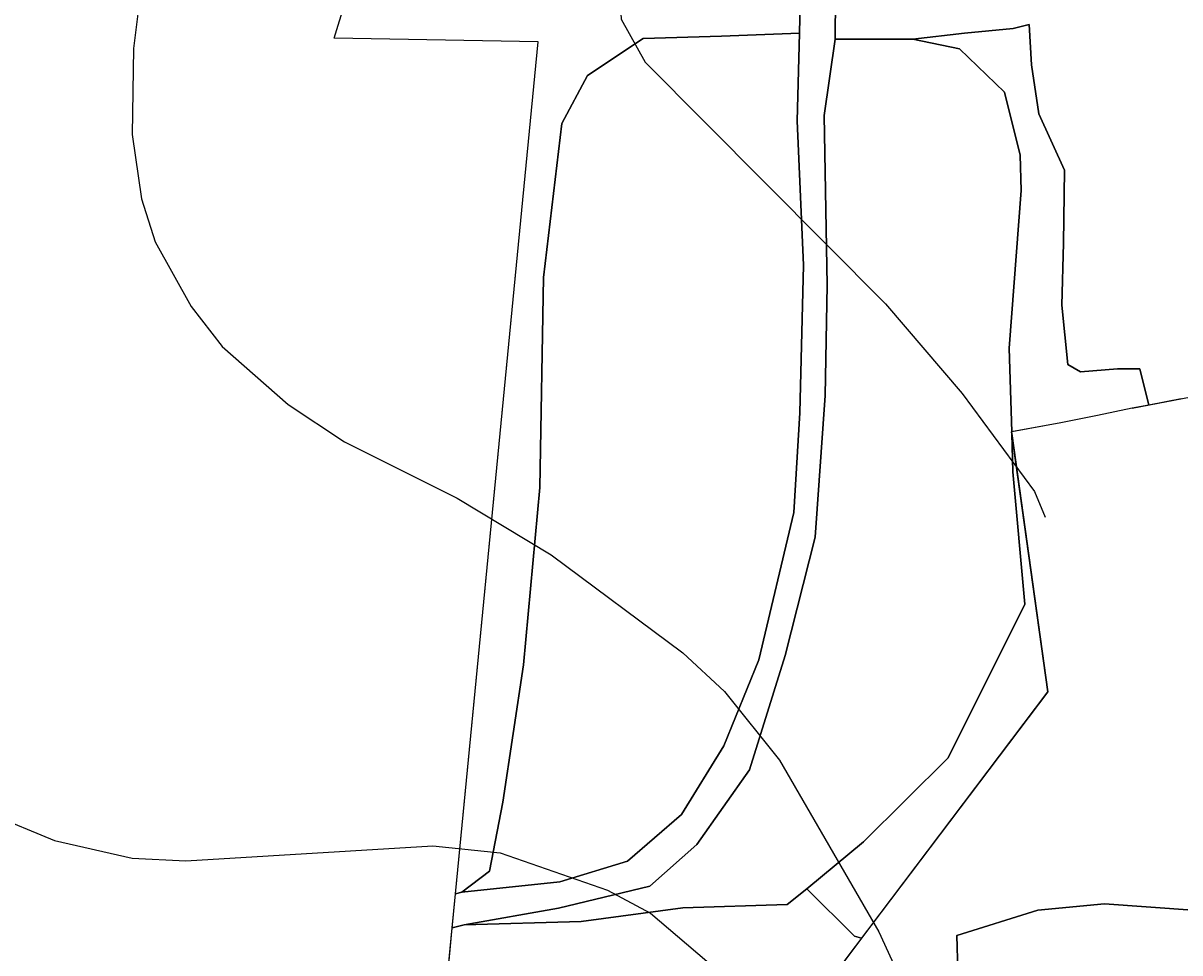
# Model space of a CAD drawing. Extents: x -662620 to -656370, y -1067090 to -1062990.
# Drawn here: x -661592.8 to -661469.9, y -1066592.3 to -1066493.5 of the extents above; entities that cross this region are included whole.
import ezdxf

# ---------------------------------------------------------------- set-up
doc = ezdxf.new("R2010")
doc.units = 0
for name, color, linetype in [('LESNÍ_POZEMEK_-_STÁVAJÍCÍ', 7, 'Continuous'), ('OBVOD_PÚ', 7, 'Continuous'), ('OSTATNÍ_PLOCHA_-_STÁVAJÍCÍ', 7, 'Continuous'), ('Trvalý_trávní_porost_-_stávající', 7, 'Continuous'), ('VODNÍ_PLOCHA_-_STÁVAJÍCÍ', 7, 'Continuous'), ('VRSTEVNICE_ZÁKLADNÍ', 7, 'Continuous')]:
    doc.layers.add(name, color=color, linetype=linetype)

msp = doc.modelspace()

# ---------------------------------------------------------------- linework, layer by layer
at = {"layer": 'LESNÍ_POZEMEK_-_STÁVAJÍCÍ'}
for p, q in [((-661487.6, -1066541.21), (-661487.73, -1066537.12)), ((-661487.73, -1066537.12), (-661483.9, -1066564.58)), ((-661486.32, -1066555.27), (-661487.6, -1066541.21)), ((-661494.49, -1066571.6), (-661486.32, -1066555.27)), ((-661483.9, -1066564.58), (-661503.68, -1066590.79)), ((-661503.49, -1066580.55), (-661494.49, -1066571.6)), ((-661509.51, -1066585.55), (-661503.49, -1066580.55)), ((-661504.45, -1066590.56), (-661509.51, -1066585.55)), ((-661503.68, -1066590.79), (-661504.45, -1066590.56))]:
    msp.add_line(p, q, dxfattribs=at)
msp.add_lwpolyline([(-661503.68, -1066590.79), (-661504.45, -1066590.56), (-661509.51, -1066585.55), (-661503.49, -1066580.55), (-661494.49, -1066571.6), (-661486.32, -1066555.27), (-661487.6, -1066541.21), (-661487.73, -1066537.12), (-661483.9, -1066564.58)], close=True, dxfattribs=at)
at = {"layer": 'OBVOD_PÚ'}
for points in [[(-661559.75, -1066495.08), (-661558.6, -1066491.29)], [(-661538.05, -1066495.47), (-661559.75, -1066495.08)], [(-661548.19, -1066599.95), (-661538.05, -1066495.47)], [(-661474.91, -1066534.44), (-661468.65, -1066533.21)], [(-661478.62, -1066535.21), (-661482.52, -1066535.98)], [(-661474.91, -1066534.44), (-661478.62, -1066535.21)], [(-661482.52, -1066535.98), (-661487.75, -1066536.96)], [(-661483.9, -1066564.58), (-661487.75, -1066536.96)], [(-661506.86, -1066595.01), (-661483.9, -1066564.58)], [(-661477.86, -1066587.12), (-661484.95, -1066587.8)], [(-661454.22, -1066588.82), (-661477.86, -1066587.12)], [(-661484.95, -1066587.8), (-661493.55, -1066590.5)], [(-661493.55, -1066590.5), (-661493.35, -1066598.02)]]:
    msp.add_lwpolyline(points, dxfattribs=at)
at = {"layer": 'OSTATNÍ_PLOCHA_-_STÁVAJÍCÍ'}
for p, q in [((-661559.75, -1066495.08), (-661558.6, -1066491.29)), ((-661559.75, -1066495.08), (-661558.6, -1066491.29)), ((-661506.47, -1066490.68), (-661506.49, -1066495.2)), ((-661506.47, -1066490.68), (-661506.49, -1066495.2)), ((-661510.29, -1066494.56), (-661510.2, -1066491.39)), ((-661510.2, -1066491.39), (-661510.29, -1066494.56)), ((-661510.29, -1066494.56), (-661510.2, -1066491.39)), ((-661510.2, -1066491.39), (-661510.29, -1066494.56)), ((-661487.57, -1066494.06), (-661485.88, -1066493.62)), ((-661487.57, -1066494.06), (-661485.88, -1066493.62)), ((-661485.88, -1066493.62), (-661485.62, -1066497.93)), ((-661485.88, -1066493.62), (-661485.62, -1066497.93)), ((-661518.56, -1066494.88), (-661526.9, -1066495.11)), ((-661518.56, -1066494.88), (-661526.9, -1066495.11)), ((-661510.29, -1066494.56), (-661518.56, -1066494.88)), ((-661510.29, -1066494.56), (-661518.56, -1066494.88)), ((-661510.53, -1066503.89), (-661510.29, -1066494.56)), ((-661510.53, -1066503.89), (-661510.29, -1066494.56)), ((-661498.23, -1066495.2), (-661492.73, -1066494.57)), ((-661498.23, -1066495.2), (-661492.73, -1066494.57)), ((-661492.73, -1066494.57), (-661487.57, -1066494.06)), ((-661492.73, -1066494.57), (-661487.57, -1066494.06)), ((-661538.05, -1066495.47), (-661559.75, -1066495.08)), ((-661538.05, -1066495.47), (-661559.75, -1066495.08)), ((-661546.84, -1066586.07), (-661538.05, -1066495.47)), ((-661546.84, -1066586.07), (-661538.05, -1066495.47)), ((-661526.9, -1066495.11), (-661532.81, -1066499.07)), ((-661526.9, -1066495.11), (-661532.81, -1066499.07)), ((-661506.49, -1066495.2), (-661507.68, -1066503.3)), ((-661506.49, -1066495.2), (-661507.68, -1066503.3)), ((-661493.29, -1066496.21), (-661498.23, -1066495.2)), ((-661493.29, -1066496.21), (-661498.23, -1066495.2)), ((-661488.5, -1066500.83), (-661493.29, -1066496.21)), ((-661488.5, -1066500.83), (-661493.29, -1066496.21)), ((-661485.62, -1066497.93), (-661484.84, -1066503.14)), ((-661485.62, -1066497.93), (-661484.84, -1066503.14)), ((-661532.81, -1066499.07), (-661535.54, -1066504.15)), ((-661532.81, -1066499.07), (-661535.54, -1066504.15)), ((-661486.84, -1066507.53), (-661488.5, -1066500.83)), ((-661486.84, -1066507.53), (-661488.5, -1066500.83)), ((-661507.68, -1066503.3), (-661507.34, -1066521.35)), ((-661507.68, -1066503.3), (-661507.34, -1066521.35)), ((-661484.84, -1066503.14), (-661482.13, -1066509.13)), ((-661484.84, -1066503.14), (-661482.13, -1066509.13)), ((-661535.54, -1066504.15), (-661537.5, -1066520.54)), ((-661535.54, -1066504.15), (-661537.5, -1066520.54)), ((-661509.86, -1066519.22), (-661510.53, -1066503.89)), ((-661509.86, -1066519.22), (-661510.53, -1066503.89)), ((-661486.72, -1066511.28), (-661486.84, -1066507.53)), ((-661486.72, -1066511.28), (-661486.84, -1066507.53)), ((-661482.13, -1066509.13), (-661482.23, -1066516.9)), ((-661482.13, -1066509.13), (-661482.23, -1066516.9)), ((-661488.01, -1066528.03), (-661486.72, -1066511.28)), ((-661488.01, -1066528.03), (-661486.72, -1066511.28)), ((-661482.23, -1066516.9), (-661482.38, -1066523.47)), ((-661482.23, -1066516.9), (-661482.38, -1066523.47)), ((-661510.24, -1066534.93), (-661509.86, -1066519.22)), ((-661510.24, -1066534.93), (-661509.86, -1066519.22)), ((-661537.5, -1066520.54), (-661537.88, -1066542.87)), ((-661537.5, -1066520.54), (-661537.88, -1066542.87)), ((-661507.34, -1066521.35), (-661507.54, -1066533.07)), ((-661507.34, -1066521.35), (-661507.54, -1066533.07)), ((-661482.38, -1066523.47), (-661481.76, -1066529.79)), ((-661482.38, -1066523.47), (-661481.76, -1066529.79)), ((-661487.73, -1066536.96), (-661488.01, -1066528.03)), ((-661487.73, -1066536.96), (-661488.01, -1066528.03)), ((-661481.76, -1066529.79), (-661480.4, -1066530.56)), ((-661481.76, -1066529.79), (-661480.4, -1066530.56)), ((-661480.4, -1066530.56), (-661476.47, -1066530.23)), ((-661480.4, -1066530.56), (-661476.47, -1066530.23)), ((-661476.47, -1066530.23), (-661474.12, -1066530.23)), ((-661476.47, -1066530.23), (-661474.12, -1066530.23)), ((-661474.12, -1066530.23), (-661473.16, -1066534.1)), ((-661474.12, -1066530.23), (-661473.16, -1066534.1)), ((-661507.54, -1066533.07), (-661508.62, -1066548.15)), ((-661507.54, -1066533.07), (-661508.62, -1066548.15)), ((-661473.16, -1066534.1), (-661474.91, -1066534.44)), ((-661473.16, -1066534.1), (-661474.91, -1066534.44)), ((-661510.88, -1066545.51), (-661510.24, -1066534.93)), ((-661510.88, -1066545.51), (-661510.24, -1066534.93)), ((-661478.62, -1066535.21), (-661482.52, -1066535.98)), ((-661478.62, -1066535.21), (-661482.52, -1066535.98)), ((-661474.91, -1066534.44), (-661478.62, -1066535.21)), ((-661474.91, -1066534.44), (-661478.62, -1066535.21)), ((-661482.52, -1066535.98), (-661487.73, -1066536.96)), ((-661482.52, -1066535.98), (-661487.73, -1066536.96)), ((-661537.88, -1066542.87), (-661539.61, -1066561.73)), ((-661537.88, -1066542.87), (-661539.61, -1066561.73)), ((-661514.61, -1066561.18), (-661510.88, -1066545.51)), ((-661514.61, -1066561.18), (-661510.88, -1066545.51)), ((-661508.62, -1066548.15), (-661511.81, -1066560.71)), ((-661508.62, -1066548.15), (-661511.81, -1066560.71)), ((-661518.32, -1066570.35), (-661514.61, -1066561.18)), ((-661518.32, -1066570.35), (-661514.61, -1066561.18)), ((-661511.81, -1066560.71), (-661515.61, -1066572.88)), ((-661511.81, -1066560.71), (-661515.61, -1066572.88)), ((-661539.61, -1066561.73), (-661541.83, -1066576.31)), ((-661539.61, -1066561.73), (-661541.83, -1066576.31)), ((-661522.83, -1066577.62), (-661518.32, -1066570.35)), ((-661522.83, -1066577.62), (-661518.32, -1066570.35)), ((-661515.61, -1066572.88), (-661521.19, -1066580.82)), ((-661515.61, -1066572.88), (-661521.19, -1066580.82)), ((-661541.83, -1066576.31), (-661543.23, -1066583.66)), ((-661541.83, -1066576.31), (-661543.23, -1066583.66)), ((-661528.58, -1066582.58), (-661522.83, -1066577.62)), ((-661528.58, -1066582.58), (-661522.83, -1066577.62)), ((-661521.19, -1066580.82), (-661526.2, -1066585.26)), ((-661521.19, -1066580.82), (-661526.2, -1066585.26)), ((-661535.78, -1066584.8), (-661528.58, -1066582.58)), ((-661535.78, -1066584.8), (-661528.58, -1066582.58)), ((-661543.23, -1066583.66), (-661546.17, -1066585.89)), ((-661543.23, -1066583.66), (-661546.17, -1066585.89)), ((-661546.84, -1066586.07), (-661546.17, -1066585.89)), ((-661546.17, -1066585.89), (-661546.84, -1066586.07)), ((-661546.84, -1066586.07), (-661546.17, -1066585.89)), ((-661546.17, -1066585.89), (-661546.84, -1066586.07)), ((-661546.17, -1066585.89), (-661535.78, -1066584.8)), ((-661546.17, -1066585.89), (-661535.78, -1066584.8)), ((-661526.2, -1066585.26), (-661535.9, -1066587.59)), ((-661526.2, -1066585.26), (-661535.9, -1066587.59)), ((-661511.6, -1066587.2), (-661509.51, -1066585.55)), ((-661511.6, -1066587.2), (-661509.51, -1066585.55)), ((-661509.51, -1066585.55), (-661504.45, -1066590.56)), ((-661509.51, -1066585.55), (-661504.45, -1066590.56)), ((-661547.2, -1066589.7), (-661546.84, -1066586.07)), ((-661547.2, -1066589.7), (-661546.84, -1066586.07)), ((-661522.7, -1066587.55), (-661511.6, -1066587.2)), ((-661522.7, -1066587.55), (-661511.6, -1066587.2)), ((-661484.95, -1066587.8), (-661477.86, -1066587.12)), ((-661484.95, -1066587.8), (-661477.86, -1066587.12)), ((-661477.86, -1066587.12), (-661454.22, -1066588.82)), ((-661477.86, -1066587.12), (-661454.22, -1066588.82)), ((-661535.9, -1066587.59), (-661545.92, -1066589.37)), ((-661535.9, -1066587.59), (-661545.92, -1066589.37)), ((-661533.48, -1066589.01), (-661522.7, -1066587.55)), ((-661533.48, -1066589.01), (-661522.7, -1066587.55)), ((-661493.55, -1066590.5), (-661484.95, -1066587.8)), ((-661493.55, -1066590.5), (-661484.95, -1066587.8)), ((-661545.92, -1066589.37), (-661547.2, -1066589.7)), ((-661547.2, -1066589.7), (-661545.92, -1066589.37)), ((-661545.92, -1066589.37), (-661547.2, -1066589.7)), ((-661547.2, -1066589.7), (-661545.92, -1066589.37)), ((-661545.92, -1066589.37), (-661533.48, -1066589.01)), ((-661545.92, -1066589.37), (-661533.48, -1066589.01)), ((-661548.19, -1066599.95), (-661547.2, -1066589.7)), ((-661548.19, -1066599.95), (-661547.2, -1066589.7)), ((-661503.68, -1066590.79), (-661506.86, -1066595.01)), ((-661503.68, -1066590.79), (-661506.86, -1066595.01)), ((-661504.45, -1066590.56), (-661503.68, -1066590.79)), ((-661504.45, -1066590.56), (-661503.68, -1066590.79)), ((-661493.35, -1066598.02), (-661493.55, -1066590.5)), ((-661493.35, -1066598.02), (-661493.55, -1066590.5))]:
    msp.add_line(p, q, dxfattribs=at)
for points in [[(-661510.2, -1066491.39), (-661510.29, -1066494.56), (-661518.56, -1066494.88), (-661526.9, -1066495.11), (-661532.81, -1066499.07), (-661535.54, -1066504.15), (-661537.5, -1066520.54), (-661537.88, -1066542.87), (-661539.61, -1066561.73), (-661541.83, -1066576.31), (-661543.23, -1066583.66), (-661546.17, -1066585.89), (-661546.84, -1066586.07), (-661538.05, -1066495.47), (-661559.75, -1066495.08), (-661558.6, -1066491.29)], [(-661510.2, -1066491.39), (-661510.29, -1066494.56), (-661518.56, -1066494.88), (-661526.9, -1066495.11), (-661532.81, -1066499.07), (-661535.54, -1066504.15), (-661537.5, -1066520.54), (-661537.88, -1066542.87), (-661539.61, -1066561.73), (-661541.83, -1066576.31), (-661543.23, -1066583.66), (-661546.17, -1066585.89), (-661546.84, -1066586.07), (-661538.05, -1066495.47), (-661559.75, -1066495.08), (-661558.6, -1066491.29)], [(-661506.47, -1066490.68), (-661506.49, -1066495.2), (-661507.68, -1066503.3), (-661507.34, -1066521.35), (-661507.54, -1066533.07), (-661508.62, -1066548.15), (-661511.81, -1066560.71), (-661515.61, -1066572.88), (-661521.19, -1066580.82), (-661526.2, -1066585.26), (-661535.9, -1066587.59), (-661545.92, -1066589.37), (-661547.2, -1066589.7), (-661546.84, -1066586.07), (-661546.17, -1066585.89), (-661535.78, -1066584.8), (-661528.58, -1066582.58), (-661522.83, -1066577.62), (-661518.32, -1066570.35), (-661514.61, -1066561.18), (-661510.88, -1066545.51), (-661510.24, -1066534.93), (-661509.86, -1066519.22), (-661510.53, -1066503.89), (-661510.29, -1066494.56), (-661510.2, -1066491.39)], [(-661506.47, -1066490.68), (-661506.49, -1066495.2), (-661507.68, -1066503.3), (-661507.34, -1066521.35), (-661507.54, -1066533.07), (-661508.62, -1066548.15), (-661511.81, -1066560.71), (-661515.61, -1066572.88), (-661521.19, -1066580.82), (-661526.2, -1066585.26), (-661535.9, -1066587.59), (-661545.92, -1066589.37), (-661547.2, -1066589.7), (-661546.84, -1066586.07), (-661546.17, -1066585.89), (-661535.78, -1066584.8), (-661528.58, -1066582.58), (-661522.83, -1066577.62), (-661518.32, -1066570.35), (-661514.61, -1066561.18), (-661510.88, -1066545.51), (-661510.24, -1066534.93), (-661509.86, -1066519.22), (-661510.53, -1066503.89), (-661510.29, -1066494.56), (-661510.2, -1066491.39)], [(-661463.69, -1066600.96), (-661470.9, -1066600.33), (-661476.7, -1066600.3), (-661481.98, -1066601.96), (-661483.23, -1066604.02), (-661483.77, -1066607.99), (-661485.15, -1066608.3), (-661488.38, -1066604.32), (-661489.3, -1066602.23), (-661491.25, -1066603.36), (-661493.35, -1066598.02), (-661493.55, -1066590.5), (-661484.95, -1066587.8), (-661477.86, -1066587.12), (-661454.22, -1066588.82)], [(-661463.69, -1066600.96), (-661470.9, -1066600.33), (-661476.7, -1066600.3), (-661481.98, -1066601.96), (-661483.23, -1066604.02), (-661483.77, -1066607.99), (-661485.15, -1066608.3), (-661488.38, -1066604.32), (-661489.3, -1066602.23), (-661491.25, -1066603.36), (-661493.35, -1066598.02), (-661493.55, -1066590.5), (-661484.95, -1066587.8), (-661477.86, -1066587.12), (-661454.22, -1066588.82)]]:
    msp.add_lwpolyline(points, dxfattribs=at)
for points in [[(-661487.73, -1066536.96), (-661488.01, -1066528.03), (-661486.72, -1066511.28), (-661486.84, -1066507.53), (-661488.5, -1066500.83), (-661493.29, -1066496.21), (-661498.23, -1066495.2), (-661492.73, -1066494.57), (-661487.57, -1066494.06), (-661485.88, -1066493.62), (-661485.62, -1066497.93), (-661484.84, -1066503.14), (-661482.13, -1066509.13), (-661482.23, -1066516.9), (-661482.38, -1066523.47), (-661481.76, -1066529.79), (-661480.4, -1066530.56), (-661476.47, -1066530.23), (-661474.12, -1066530.23), (-661473.16, -1066534.1), (-661474.91, -1066534.44), (-661478.62, -1066535.21), (-661482.52, -1066535.98)], [(-661487.73, -1066536.96), (-661488.01, -1066528.03), (-661486.72, -1066511.28), (-661486.84, -1066507.53), (-661488.5, -1066500.83), (-661493.29, -1066496.21), (-661498.23, -1066495.2), (-661492.73, -1066494.57), (-661487.57, -1066494.06), (-661485.88, -1066493.62), (-661485.62, -1066497.93), (-661484.84, -1066503.14), (-661482.13, -1066509.13), (-661482.23, -1066516.9), (-661482.38, -1066523.47), (-661481.76, -1066529.79), (-661480.4, -1066530.56), (-661476.47, -1066530.23), (-661474.12, -1066530.23), (-661473.16, -1066534.1), (-661474.91, -1066534.44), (-661478.62, -1066535.21), (-661482.52, -1066535.98)], [(-661547.2, -1066589.7), (-661545.92, -1066589.37), (-661533.48, -1066589.01), (-661522.7, -1066587.55), (-661511.6, -1066587.2), (-661509.51, -1066585.55), (-661504.45, -1066590.56), (-661503.68, -1066590.79), (-661506.86, -1066595.01), (-661548.19, -1066599.95)], [(-661547.2, -1066589.7), (-661545.92, -1066589.37), (-661533.48, -1066589.01), (-661522.7, -1066587.55), (-661511.6, -1066587.2), (-661509.51, -1066585.55), (-661504.45, -1066590.56), (-661503.68, -1066590.79), (-661506.86, -1066595.01), (-661548.19, -1066599.95)]]:
    msp.add_lwpolyline(points, close=True, dxfattribs=at)
at = {"layer": 'Trvalý_trávní_porost_-_stávající'}
for p, q in [((-661526.9, -1066495.11), (-661518.56, -1066494.88)), ((-661518.56, -1066494.88), (-661510.29, -1066494.56)), ((-661510.29, -1066494.56), (-661510.53, -1066503.89)), ((-661532.81, -1066499.07), (-661526.9, -1066495.11)), ((-661507.68, -1066503.3), (-661506.49, -1066495.2)), ((-661506.49, -1066495.2), (-661498.23, -1066495.2)), ((-661498.23, -1066495.2), (-661493.29, -1066496.21)), ((-661493.29, -1066496.21), (-661488.5, -1066500.83)), ((-661535.54, -1066504.15), (-661532.81, -1066499.07)), ((-661488.5, -1066500.83), (-661486.84, -1066507.53)), ((-661507.34, -1066521.35), (-661507.68, -1066503.3)), ((-661537.5, -1066520.54), (-661535.54, -1066504.15)), ((-661510.53, -1066503.89), (-661509.86, -1066519.22)), ((-661486.84, -1066507.53), (-661486.72, -1066511.28)), ((-661486.72, -1066511.28), (-661488.01, -1066528.03)), ((-661509.86, -1066519.22), (-661510.24, -1066534.93)), ((-661537.88, -1066542.87), (-661537.5, -1066520.54)), ((-661507.54, -1066533.07), (-661507.34, -1066521.35)), ((-661488.01, -1066528.03), (-661487.73, -1066536.96)), ((-661508.62, -1066548.15), (-661507.54, -1066533.07)), ((-661510.24, -1066534.93), (-661510.88, -1066545.51)), ((-661487.73, -1066536.96), (-661487.75, -1066536.96)), ((-661487.75, -1066536.96), (-661487.73, -1066537.12)), ((-661487.73, -1066537.12), (-661487.6, -1066541.21)), ((-661487.6, -1066541.21), (-661486.32, -1066555.27)), ((-661539.61, -1066561.73), (-661537.88, -1066542.87)), ((-661510.88, -1066545.51), (-661514.61, -1066561.18)), ((-661511.81, -1066560.71), (-661508.62, -1066548.15)), ((-661486.32, -1066555.27), (-661494.49, -1066571.6)), ((-661514.61, -1066561.18), (-661518.32, -1066570.35)), ((-661515.61, -1066572.88), (-661511.81, -1066560.71)), ((-661541.83, -1066576.31), (-661539.61, -1066561.73)), ((-661518.32, -1066570.35), (-661522.83, -1066577.62)), ((-661494.49, -1066571.6), (-661503.49, -1066580.55)), ((-661521.19, -1066580.82), (-661515.61, -1066572.88)), ((-661543.23, -1066583.66), (-661541.83, -1066576.31)), ((-661522.83, -1066577.62), (-661528.58, -1066582.58)), ((-661526.2, -1066585.26), (-661521.19, -1066580.82)), ((-661503.49, -1066580.55), (-661509.51, -1066585.55)), ((-661528.58, -1066582.58), (-661535.78, -1066584.8)), ((-661546.17, -1066585.89), (-661543.23, -1066583.66)), ((-661535.78, -1066584.8), (-661546.17, -1066585.89)), ((-661535.9, -1066587.59), (-661526.2, -1066585.26)), ((-661509.51, -1066585.55), (-661511.6, -1066587.2)), ((-661511.6, -1066587.2), (-661522.7, -1066587.55)), ((-661545.92, -1066589.37), (-661535.9, -1066587.59)), ((-661522.7, -1066587.55), (-661533.48, -1066589.01)), ((-661533.48, -1066589.01), (-661545.92, -1066589.37))]:
    msp.add_line(p, q, dxfattribs=at)
for points in [[(-661535.78, -1066584.8), (-661546.17, -1066585.89), (-661543.23, -1066583.66), (-661541.83, -1066576.31), (-661539.61, -1066561.73), (-661537.88, -1066542.87), (-661537.5, -1066520.54), (-661535.54, -1066504.15), (-661532.81, -1066499.07), (-661526.9, -1066495.11), (-661518.56, -1066494.88), (-661510.29, -1066494.56), (-661510.53, -1066503.89), (-661509.86, -1066519.22), (-661510.24, -1066534.93), (-661510.88, -1066545.51), (-661514.61, -1066561.18), (-661518.32, -1066570.35), (-661522.83, -1066577.62), (-661528.58, -1066582.58)], [(-661487.73, -1066537.12), (-661487.6, -1066541.21), (-661486.32, -1066555.27), (-661494.49, -1066571.6), (-661503.49, -1066580.55), (-661509.51, -1066585.55), (-661511.6, -1066587.2), (-661522.7, -1066587.55), (-661533.48, -1066589.01), (-661545.92, -1066589.37), (-661535.9, -1066587.59), (-661526.2, -1066585.26), (-661521.19, -1066580.82), (-661515.61, -1066572.88), (-661511.81, -1066560.71), (-661508.62, -1066548.15), (-661507.54, -1066533.07), (-661507.34, -1066521.35), (-661507.68, -1066503.3), (-661506.49, -1066495.2), (-661498.23, -1066495.2), (-661493.29, -1066496.21), (-661488.5, -1066500.83), (-661486.84, -1066507.53), (-661486.72, -1066511.28), (-661488.01, -1066528.03), (-661487.73, -1066536.96), (-661487.75, -1066536.96)]]:
    msp.add_lwpolyline(points, close=True, dxfattribs=at)
at = {"layer": 'VODNÍ_PLOCHA_-_STÁVAJÍCÍ'}
for p, q in [((-661506.49, -1066495.2), (-661506.47, -1066490.68)), ((-661485.88, -1066493.62), (-661487.57, -1066494.06)), ((-661485.62, -1066497.93), (-661485.88, -1066493.62)), ((-661492.73, -1066494.57), (-661498.23, -1066495.2)), ((-661487.57, -1066494.06), (-661492.73, -1066494.57)), ((-661498.23, -1066495.2), (-661506.49, -1066495.2)), ((-661484.84, -1066503.14), (-661485.62, -1066497.93)), ((-661482.13, -1066509.13), (-661484.84, -1066503.14)), ((-661482.23, -1066516.9), (-661482.13, -1066509.13)), ((-661482.38, -1066523.47), (-661482.23, -1066516.9)), ((-661481.76, -1066529.79), (-661482.38, -1066523.47)), ((-661480.4, -1066530.56), (-661481.76, -1066529.79)), ((-661476.47, -1066530.23), (-661480.4, -1066530.56)), ((-661474.12, -1066530.23), (-661476.47, -1066530.23)), ((-661473.16, -1066534.1), (-661474.12, -1066530.23)), ((-661469.7, -1066533.42), (-661473.16, -1066534.1))]:
    msp.add_line(p, q, dxfattribs=at)
msp.add_lwpolyline([(-661469.7, -1066533.42), (-661473.16, -1066534.1), (-661474.12, -1066530.23), (-661476.47, -1066530.23), (-661480.4, -1066530.56), (-661481.76, -1066529.79), (-661482.38, -1066523.47), (-661482.23, -1066516.9), (-661482.13, -1066509.13), (-661484.84, -1066503.14), (-661485.62, -1066497.93), (-661485.88, -1066493.62), (-661487.57, -1066494.06), (-661492.73, -1066494.57), (-661498.23, -1066495.2), (-661506.49, -1066495.2), (-661506.47, -1066490.68)], dxfattribs=at)
at = {"layer": 'VRSTEVNICE_ZÁKLADNÍ'}
for points in [[(-661590.73, -1066300.89), (-661567.19, -1066329.76), (-661537.4, -1066362.88), (-661515.13, -1066389.86), (-661504.43, -1066404.42), (-661498.01, -1066416.55), (-661496.58, -1066421.12), (-661496.01, -1066427.97), (-661496.86, -1066434.82), (-661499, -1066441.67), (-661502.72, -1066448.52), (-661508.43, -1066455.8), (-661524.98, -1066473.07), (-661528.84, -1066481.64), (-661529.69, -1066485.35), (-661529.26, -1066493.06), (-661526.7, -1066497.62), (-661501.15, -1066523.32), (-661493.01, -1066532.88), (-661485.3, -1066543.3), (-661484.16, -1066546.01)], [(-661590.73, -1066300.89), (-661567.19, -1066329.76), (-661537.4, -1066362.88), (-661515.13, -1066389.86), (-661504.43, -1066404.42), (-661498.01, -1066416.55), (-661496.58, -1066421.12), (-661496.01, -1066427.97), (-661496.86, -1066434.82), (-661499, -1066441.67), (-661502.72, -1066448.52), (-661508.43, -1066455.8), (-661524.98, -1066473.07), (-661528.84, -1066481.64), (-661529.69, -1066485.35), (-661529.26, -1066493.06), (-661526.7, -1066497.62), (-661501.15, -1066523.32), (-661493.01, -1066532.88), (-661485.3, -1066543.3), (-661484.16, -1066546.01)], [(-661643.88, -1066481.07), (-661638.46, -1066504.19), (-661626.33, -1066537.88), (-661619.33, -1066552.15), (-661612.34, -1066562.71), (-661607.63, -1066568.57), (-661602.35, -1066573.56), (-661596.35, -1066577.56), (-661589.5, -1066580.41), (-661581.22, -1066582.27), (-661575.51, -1066582.55), (-661549.25, -1066580.98), (-661542.11, -1066581.7), (-661530.69, -1066585.69), (-661526.12, -1066588.12), (-661517.27, -1066595.69), (-661510.57, -1066605.39), (-661505.35, -1066617.7)], [(-661643.88, -1066481.07), (-661638.46, -1066504.19), (-661626.33, -1066537.88), (-661619.33, -1066552.15), (-661612.34, -1066562.71), (-661607.63, -1066568.57), (-661602.35, -1066573.56), (-661596.35, -1066577.56), (-661589.5, -1066580.41), (-661581.22, -1066582.27), (-661575.51, -1066582.55), (-661549.25, -1066580.98), (-661542.11, -1066581.7), (-661530.69, -1066585.69), (-661526.12, -1066588.12), (-661517.27, -1066595.69), (-661510.57, -1066605.39), (-661505.35, -1066617.7)], [(-661579.94, -1066487.06), (-661581.08, -1066496.2), (-661581.22, -1066505.33), (-661580.22, -1066512.18), (-661578.79, -1066516.75), (-661574.94, -1066523.6), (-661571.66, -1066527.88), (-661564.66, -1066534.02), (-661558.67, -1066538.02), (-661546.68, -1066544.01), (-661536.69, -1066550.01), (-661522.7, -1066560.43), (-661518.27, -1066564.57), (-661512.42, -1066571.85), (-661501.86, -1066590.12), (-661496.15, -1066602.54), (-661496.2, -1066602.87)], [(-661579.94, -1066487.06), (-661581.08, -1066496.2), (-661581.22, -1066505.33), (-661580.22, -1066512.18), (-661578.79, -1066516.75), (-661574.94, -1066523.6), (-661571.66, -1066527.88), (-661564.66, -1066534.02), (-661558.67, -1066538.02), (-661546.68, -1066544.01), (-661536.69, -1066550.01), (-661522.7, -1066560.43), (-661518.27, -1066564.57), (-661512.42, -1066571.85), (-661501.86, -1066590.12), (-661496.15, -1066602.54), (-661496.2, -1066602.87)]]:
    msp.add_lwpolyline(points, dxfattribs=at)

doc.saveas('drawing.dxf')
